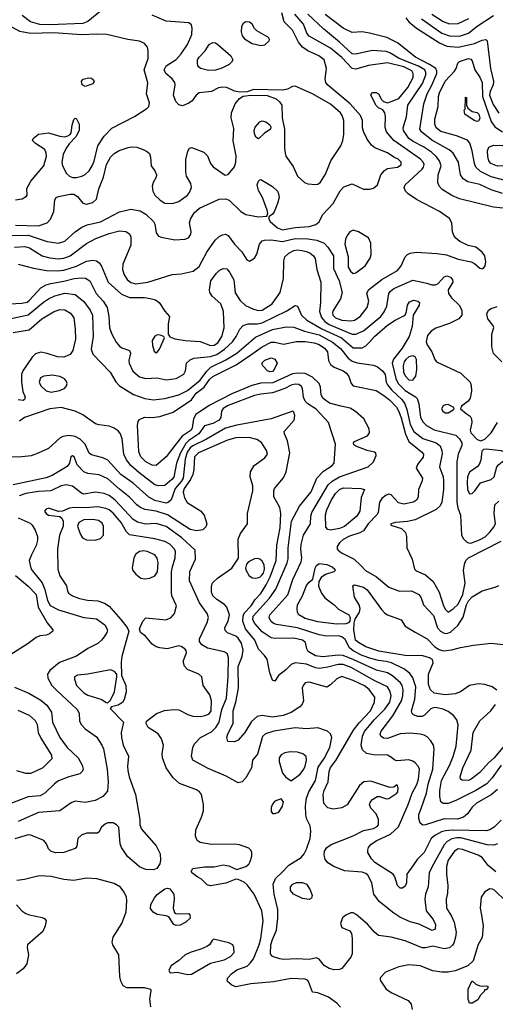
# Model space of a CAD drawing. Extents: x 1173029 to 1307123, y 522559 to 678521.
# Tile 474 of 623: x 1217687 to 1221448, y 623585 to 631371. Entities that reach past the tile are written whole.
import ezdxf

# ---------------------------------------------------------------- set-up
doc = ezdxf.new("R2010")
doc.units = 0

msp = doc.modelspace()

# ---------------------------------------------------------------- linework, layer by layer
at = {"layer": '0CON10XD'}
for points in [[(1218325, 631440), (1218225, 631356.7), (1218185, 631342.1), (1217925, 631329.5), (1217845, 631334.4), (1217772.5, 631355), (1217706.7, 631405)], [(1220680.7, 630269.3), (1220644.6, 630284.6), (1220595, 630318.9), (1220495, 630358.1), (1220468, 630378), (1220435.4, 630425.4), (1220406.2, 630486.2), (1220399.1, 630515), (1220397.3, 630575), (1220381.1, 630615), (1220299.6, 630705), (1220122.1, 630855), (1220108.2, 630875), (1220101.5, 630905), (1220112.5, 630985), (1220094.4, 631055), (1220053.3, 631085), (1219965, 631125.3), (1219923.3, 631153.3), (1219892.9, 631195), (1219845, 631289.5), (1219779.5, 631355), (1219759.2, 631425)], [(1217654.3, 629745.7), (1217835, 629741.2), (1217902.9, 629765), (1217929.2, 629795), (1217956, 629855), (1217964.4, 629945.6), (1217975.8, 629964.2), (1217995, 629974.2), (1218085, 629992.3), (1218115, 629990.8), (1218144.2, 629974.2), (1218185, 629921.5), (1218215, 629912.1), (1218264.6, 629925.4), (1218295, 629951.2), (1218311.5, 630035), (1218349.7, 630125), (1218374.2, 630225), (1218405.7, 630284.3), (1218435, 630312.1), (1218474.3, 630335.7), (1218545, 630361.8), (1218575, 630366.7), (1218612.4, 630362.4), (1218663.8, 630345), (1218697.6, 630327.6), (1218712.7, 630312.7), (1218720.8, 630285), (1218725.5, 630215.5), (1218756.7, 630176.7), (1218770, 630145), (1218766.7, 630125), (1218742.5, 630085), (1218733.6, 630055), (1218739.5, 630015), (1218756.9, 629985), (1218797.1, 629945), (1218835, 629920.4), (1218895, 629917.3), (1218945, 629933.5), (1219014.3, 629985), (1219029.4, 630005), (1219044.4, 630045), (1219040, 630075), (1219005.7, 630135), (1219000, 630165), (1219001.4, 630265), (1219017.7, 630332.3), (1219030, 630355), (1219045, 630360), (1219142, 630325), (1219171.1, 630295), (1219196.5, 630235), (1219217.9, 630207.9), (1219312.8, 630142.8), (1219335, 630147.5), (1219385, 630208.8), (1219396.7, 630245), (1219397.8, 630295), (1219374.7, 630414.7), (1219380.9, 630510.9), (1219358.9, 630595), (1219363.1, 630635), (1219390, 630705), (1219425, 630748.8), (1219455, 630766.7), (1219515.8, 630774.2), (1219645, 630771.4), (1219714.6, 630744.6), (1219742.8, 630722.8), (1219759.4, 630695), (1219762.9, 630595), (1219782.4, 630505), (1219780, 630355), (1219785.8, 630315), (1219792.5, 630292.5), (1219849.5, 630209.5), (1219885, 630134), (1219938, 630085), (1219965, 630072.7), (1220025, 630068.1), (1220045, 630071.4), (1220065, 630086), (1220105, 630150), (1220147.5, 630255), (1220225.3, 630374.7), (1220242, 630415), (1220250, 630465), (1220249.7, 630575), (1220237.5, 630615), (1220223.6, 630635), (1220145, 630702.1), (1220002, 630785), (1219865.5, 630845.5), (1219845, 630843.1), (1219805, 630822.5), (1219765, 630812.9), (1219535, 630820), (1219485, 630800), (1219425, 630797.5), (1219385, 630807.5), (1219325, 630835.5), (1219290.9, 630839.1), (1219258.3, 630831.7), (1219205, 630804), (1219105, 630791.9), (1219082.5, 630775), (1219049.7, 630730.3), (1219025, 630712), (1218975, 630690.8), (1218945, 630697.5), (1218922.2, 630725), (1218903.2, 630775), (1218916.4, 630855), (1218912.7, 630875), (1218892.5, 630905), (1218842.7, 630945), (1218828.9, 630975), (1218845, 631005.4), (1218925, 631055.7), (1218965, 631102.2), (1219013.5, 631175), (1219047.5, 631255), (1219050.9, 631305), (1219045, 631331.2), (1219024.4, 631345.6), (1218845, 631359.2), (1218735, 631407.1)], [(1219595, 631166.2), (1219625, 631173.8), (1219660, 631205), (1219663.3, 631215), (1219655, 631230), (1219563.1, 631283.1), (1219543.1, 631303.1), (1219525, 631335.8), (1219505, 631351.9), (1219475, 631354.3), (1219451.1, 631338.9), (1219440, 631315), (1219438.6, 631275), (1219445.8, 631245), (1219465, 631220), (1219525, 631184.3), (1219595, 631166.2)], [(1220335.2, 628994.8), (1220379.5, 629025), (1220435, 629096.2), (1220447.8, 629145), (1220433.3, 629205), (1220445.9, 629234.1), (1220552, 629318), (1220675, 629389.1), (1220703.8, 629425), (1220735.5, 629495), (1220754.4, 629515), (1220774.8, 629525.2), (1220825, 629533.3), (1220985, 629522.7), (1221061.1, 629511.1), (1221155, 629478.8), (1221257.3, 629457.3), (1221284, 629444), (1221325, 629406), (1221345, 629402), (1221355, 629406.2), (1221369.2, 629425), (1221372.5, 629455), (1221364.4, 629505), (1221345, 629534.2), (1221295, 629572), (1221232.5, 629585), (1221166.8, 629616.8), (1221135, 629644), (1221120.8, 629665), (1221110, 629695), (1221105.7, 629765), (1221085, 629800), (1221006, 629855), (1220825, 629950.6), (1220758, 629995), (1220738.6, 630015), (1220727.5, 630045), (1220735.8, 630065), (1220870.1, 630189.9), (1220881.5, 630205), (1220886.1, 630225), (1220878.5, 630245), (1220857.2, 630267.2), (1220646.2, 630415), (1220588.9, 630485), (1220578.1, 630518.1), (1220579.5, 630605), (1220574.5, 630634.5), (1220558.5, 630658.5), (1220525, 630675.7), (1220503.1, 630695), (1220463.1, 630776.9), (1220475.6, 630794.4), (1220506.7, 630795), (1220525.5, 630785), (1220549.3, 630739.3), (1220564.5, 630724.5), (1220595, 630714.4), (1220625, 630725.4), (1220685, 630749.3), (1220757.1, 630835), (1220798.4, 630915), (1220799.7, 630945), (1220786.8, 630966.8), (1220725, 630998.9), (1220595, 631029.8), (1220445, 631008.6), (1220345, 630980.4), (1220315, 630984.5), (1220233.4, 631073.4), (1220145, 631145.8), (1219975, 631241.2), (1219957.6, 631265), (1219930.2, 631335), (1219863.4, 631415)], [(1221585, 629872.9), (1221435, 629888.2), (1221165, 629955.4), (1221105, 629980.8), (1221028.9, 630028.9), (1221005.5, 630055), (1220994.5, 630085), (1220995.4, 630145), (1221021.3, 630215), (1221008, 630255), (1220980.5, 630290.5), (1220943.1, 630323.1), (1220880.8, 630365), (1220797.5, 630407.5), (1220765, 630432.5), (1220720.9, 630495), (1220718.4, 630515), (1220724.1, 630535), (1220747, 630603), (1220756.8, 630695), (1220873.1, 630866.9), (1220899.6, 630935), (1220899.1, 630955), (1220889.8, 630975), (1220840.6, 631005), (1220686.9, 631065), (1220615, 631110.2), (1220585, 631121.2), (1220475, 631127.6), (1220345, 631097.5), (1220315, 631102.1), (1220216, 631195), (1220088.7, 631298.7), (1219965, 631414.7)], [(1221505.7, 629995.7), (1221415, 630027.1), (1221325, 630067.5), (1221230.4, 630090.4), (1221193.3, 630113.3), (1221173.1, 630145), (1221157.7, 630245), (1221115.2, 630315.2), (1221082.7, 630342.7), (1220945, 630417.4), (1220864.5, 630484.5), (1220851.3, 630505), (1220881.8, 630705), (1220908.4, 630785), (1220945.9, 630854.1), (1220984.8, 630945), (1220986.3, 630965), (1220977.1, 630985), (1220928.3, 631018.3), (1220816.7, 631075), (1220675, 631188.2), (1220589.9, 631229.9), (1220453.8, 631265), (1220395.3, 631274.7), (1220315, 631270.4), (1220245, 631304.6), (1220102.4, 631412.4)], [(1220740.6, 631385), (1220765.2, 631355.2), (1220825.2, 631305.2), (1221008.2, 631188.2), (1221065, 631162), (1221155, 631153.9), (1221285, 631182.2), (1221345, 631210), (1221373.8, 631213.8), (1221384, 631204), (1221409.3, 630985), (1221434.8, 630885), (1221431.1, 630855), (1221407.3, 630802.7), (1221403.1, 630775), (1221430.9, 630700.9), (1221475, 630633.3)], [(1220865, 631378.6), (1221026.2, 631265), (1221085, 631242.6), (1221165, 631240.7), (1221235, 631265.8), (1221305, 631321.2), (1221435, 631403.9)], [(1220946.8, 631415), (1221035, 631356.5), (1221085, 631337.5), (1221155, 631342.4), (1221238.9, 631381.1)], [(1217655, 629948.1), (1217705.5, 629954.5), (1217740, 629975), (1217746.2, 629985), (1217744.1, 630035.9), (1217775.6, 630094.4), (1217816.2, 630143.8), (1217876.9, 630215), (1217897.6, 630292.4), (1217896.9, 630315), (1217885.4, 630345.4), (1217811.5, 630391.5), (1217788.6, 630415), (1217795.6, 630435), (1217835, 630466.7), (1217915, 630477.8), (1218005, 630450.8), (1218043.7, 630446.3), (1218068.2, 630451.8), (1218087, 630463), (1218094.4, 630475.6), (1218101.7, 630538.3), (1218115, 630582.5), (1218125, 630592.5), (1218135, 630586.7), (1218156, 630545), (1218156, 630495), (1218131.2, 630445), (1218079.1, 630390.9), (1218054.5, 630355), (1218030.6, 630305), (1218020, 630245), (1218024.3, 630215), (1218056.2, 630156.2), (1218080.8, 630135), (1218105, 630124.6), (1218135, 630123.2), (1218177, 630133), (1218205, 630148.2), (1218235, 630176.7), (1218260, 630215), (1218275, 630252), (1218304.4, 630375), (1218355, 630450.8), (1218415, 630512.5), (1218594.1, 630605.9), (1218692.1, 630667.9), (1218708.8, 630685), (1218712.5, 630715), (1218690.6, 630785), (1218701.1, 630871.1), (1218672.5, 630975), (1218702.9, 631065), (1218703.8, 631125), (1218696.5, 631155), (1218673, 631183), (1218635, 631200.5), (1218542.5, 631215), (1218375, 631254.4), (1218295, 631257.1), (1218175, 631250.6), (1217957.5, 631267.5), (1217771.3, 631261.3), (1217687.2, 631277.2), (1217605, 631322.7)], [(1219179.5, 630969.5), (1219116.7, 630985), (1219096, 631005), (1219092.1, 631032.1), (1219093.5, 631055), (1219105.5, 631075), (1219154.6, 631125), (1219185.3, 631174.7), (1219215, 631192.2), (1219235, 631187.8), (1219255, 631174.5), (1219355.7, 631085.7), (1219371.5, 631055), (1219362.2, 631035), (1219343.4, 631016.6), (1219285, 630988.2), (1219235, 630972.7), (1219179.5, 630969.5)], [(1221525, 630100), (1221415, 630128.1), (1221331.9, 630171.9), (1221295, 630204.6), (1221283.6, 630233.6), (1221266.2, 630335), (1221247.8, 630395), (1221229.6, 630419.6), (1221142.6, 630452.6), (1221017.6, 630487.6), (1220980, 630515), (1220971.2, 630545), (1220971.3, 630585), (1220995.3, 630685.3), (1220999.5, 630765), (1221006.7, 630793.3), (1221052.1, 630885), (1221124.5, 630965), (1221137.8, 630985), (1221152.2, 631027.8), (1221165, 631040), (1221235, 631064.5), (1221255, 631058.5), (1221266.2, 631046.2), (1221285.5, 630975), (1221326.7, 630916.7), (1221345.2, 630875.2), (1221347.7, 630765), (1221416.5, 630566.5), (1221445, 630523.2), (1221505, 630484.3)], [(1218205, 630844.4), (1218185, 630852.5), (1218177.5, 630865), (1218176, 630885), (1218188.3, 630901.7), (1218232.3, 630912.3), (1218255, 630908), (1218270, 630895), (1218276.1, 630883.9), (1218265.8, 630864.2), (1218205, 630844.4)], [(1221305, 630566.9), (1221281.2, 630575), (1221207.5, 630625), (1221202.5, 630655), (1221210, 630665), (1221211.7, 630758.3), (1221220, 630755), (1221220, 630695), (1221231.7, 630671.7), (1221265, 630646.2), (1221305, 630637.1), (1221318.2, 630625), (1221326.7, 630593.3), (1221315, 630569.4), (1221305, 630566.9)], [(1219575, 630430), (1219555, 630443.3), (1219545, 630472.5), (1219542.2, 630495), (1219549.3, 630520.7), (1219586.7, 630565), (1219605, 630570.8), (1219633, 630563), (1219665, 630541.2), (1219673.1, 630525), (1219671.4, 630505), (1219619.2, 630470.8), (1219575, 630430)], [(1221465, 630213.5), (1221413.3, 630235), (1221398.2, 630255), (1221388.3, 630288.3), (1221385.5, 630335), (1221397.7, 630362.3), (1221435, 630379.1), (1221505, 630375.3), (1221615, 630347.3), (1221655, 630329.2), (1221671.2, 630315), (1221675.9, 630294.1), (1221653, 630267), (1221598.8, 630235), (1221535, 630214.6), (1221465, 630213.5)], [(1217585, 629664.2), (1217755, 629667.6), (1217905, 629617.8), (1217995, 629605.4), (1218045, 629619.1), (1218125, 629694.5), (1218178.5, 629731.5), (1218221.1, 629748.9), (1218325, 629772.2), (1218475, 629850.9), (1218565, 629873.3), (1218639.3, 629859.3), (1218685, 629834.4), (1218745.6, 629775), (1218755.6, 629755), (1218765.6, 629685.6), (1218785, 629660.8), (1218805, 629651.1), (1218915, 629629.6), (1218995.5, 629634.5), (1219025, 629650), (1219039.4, 629675), (1219042.2, 629695), (1219029.5, 629765), (1219037.5, 629795), (1219066.7, 629845), (1219109.6, 629880.4), (1219265, 629951.8), (1219314.6, 629954.6), (1219343, 629943), (1219435.7, 629855), (1219475, 629830.9), (1219575, 629812.7), (1219642.5, 629817.5), (1219649.2, 629840.8), (1219644.4, 629865), (1219606.2, 629966.2), (1219575, 630020), (1219565.6, 630065), (1219575.7, 630094.3), (1219585, 630106.2), (1219595, 630108), (1219685, 630053.5), (1219724.6, 630014.6), (1219734.6, 629994.6), (1219738.2, 629965), (1219726.8, 629916.8), (1219698.9, 629851.1), (1219685, 629832.5), (1219657, 629813), (1219656, 629795), (1219668.1, 629775), (1219725, 629726.6), (1219765, 629708.9), (1219865, 629728.3), (1219975.2, 629734.8), (1220027.7, 629752.3), (1220055, 629773.3), (1220082.6, 629827.4), (1220165, 629918.9), (1220221.3, 630018.7), (1220249.2, 630050.8), (1220315, 630074.5), (1220405, 630030.8), (1220455, 630030), (1220485, 630038.1), (1220515.7, 630065), (1220543.3, 630145), (1220571.1, 630178.9), (1220596.6, 630193.4), (1220675, 630205.4), (1220705, 630222.9), (1220704.4, 630245), (1220680.7, 630269.3)], [(1217645, 629571.8), (1217727.2, 629577.2), (1217765, 629566.6), (1217864.2, 629505), (1217925, 629488.2), (1217995, 629481.2), (1218035.4, 629485.4), (1218085.2, 629504.8), (1218215, 629602.5), (1218289.5, 629640.5), (1218395, 629680.8), (1218475, 629702.3), (1218526.2, 629696.2), (1218555, 629678), (1218565.5, 629655), (1218565, 629587.5), (1218502.7, 629437.3), (1218500.9, 629395), (1218513.9, 629353.9), (1218537.3, 629317.3), (1218565, 629293.9), (1218605, 629282.2), (1218701.2, 629295), (1218893.6, 629356.4), (1218965, 629362.5), (1219058.3, 629381.7), (1219105, 629420.8), (1219166.5, 629533.5), (1219232.6, 629627.4), (1219265, 629656.7), (1219290.5, 629669.5), (1219315, 629674), (1219334.3, 629664.3), (1219385.5, 629595.5), (1219444.7, 629534.7), (1219482.2, 629472.2), (1219505, 629462.5), (1219545, 629486.2), (1219562.4, 629517.6), (1219582.6, 629597.4), (1219605, 629622), (1219622.4, 629627.6), (1219675, 629630.7), (1219765, 629617.8), (1219865, 629641.7), (1219965, 629639.4), (1220037.7, 629627.7), (1220094.7, 629604.7), (1220125, 629572.2), (1220168, 629505), (1220168.9, 629405), (1220212.9, 629305), (1220238.1, 629215), (1220223.3, 629165), (1220165, 629072.5), (1220160, 629055), (1220164.6, 629035), (1220185, 629014.8), (1220235, 628995.2), (1220305, 628988.8), (1220335.2, 628994.8)], [(1220325, 629364.4), (1220345, 629370), (1220420, 629425), (1220457.5, 629485), (1220467.1, 629515), (1220463, 629603), (1220446, 629645), (1220366, 629695), (1220325, 629707.7), (1220298.9, 629695), (1220275.5, 629665), (1220263.9, 629636.1), (1220257.9, 629595), (1220284.7, 629495), (1220285.5, 629415), (1220302.4, 629382.4), (1220325, 629364.4)], [(1217675, 629438.2), (1217795, 629406.2), (1217898.4, 629388.4), (1217984.3, 629384.3), (1218035, 629389.3), (1218135, 629421.7), (1218215, 629461.3), (1218265, 629468.8), (1218295, 629463.5), (1218315, 629449.4), (1218332.6, 629422.6), (1218385.4, 629295), (1218491.7, 629201.7), (1218555, 629173.2), (1218675, 629174.8), (1218717.8, 629167.8), (1218760, 629155), (1218788.6, 629135), (1218835, 629066.2), (1218872.5, 629025), (1218860, 628965), (1218860, 628885), (1218873.9, 628863.9), (1218915, 628848.6), (1218995.3, 628835.3), (1219115, 628826.4), (1219195, 628795.2), (1219225, 628797.3), (1219253.1, 628816.9), (1219284.8, 628865), (1219302.7, 628935), (1219298.9, 629065), (1219278.1, 629125), (1219208.6, 629185), (1219190.6, 629215), (1219187.8, 629235), (1219197.3, 629305), (1219242.6, 629367.4), (1219265, 629387.8), (1219295, 629403.5), (1219325, 629400), (1219347.1, 629375), (1219380.4, 629315), (1219391.4, 629211.4), (1219430.5, 629150.5), (1219472.1, 629112.1), (1219535, 629081.1), (1219575, 629070.8), (1219605, 629074.8), (1219683.8, 629125), (1219747.1, 629215), (1219773.6, 629325), (1219775.5, 629465), (1219782.5, 629495), (1219815.7, 629524.3), (1219855, 629545.3), (1219885, 629550.7), (1219917.1, 629547.1)], [(1219917.1, 629547.1), (1219955, 629539.3), (1219983.3, 629525), (1220009.5, 629505), (1220023.1, 629483.1), (1220035.5, 629395), (1220067.5, 629295), (1220065.9, 629135), (1220057.4, 629065), (1220073, 629015), (1220099.8, 628985), (1220135, 628960.4), (1220315, 628884.3), (1220345, 628885.2), (1220405, 628910.3), (1220543.3, 629025), (1220569.7, 629060.3), (1220590, 629105), (1220606.2, 629205), (1220618.8, 629225), (1220644.5, 629245.5), (1220795, 629312.1), (1220907.7, 629287.7), (1220945, 629274.6), (1220975, 629273.6), (1220997.5, 629285), (1221045, 629338.1), (1221065.5, 629345.5), (1221094, 629335), (1221108.6, 629315), (1221111.9, 629295), (1221075.7, 629235), (1221076.9, 629205), (1221101.1, 629171.1), (1221161.4, 629115), (1221184.4, 629075), (1221183.3, 629035), (1221159.4, 629005), (1221085, 628969.3), (1220978.7, 628931.3), (1220941.3, 628908.7), (1220912.9, 628875), (1220902.7, 628825), (1220909.4, 628799.4), (1220945.5, 628745.5), (1220970, 628685), (1220984.2, 628665), (1221175, 628576.2), (1221250.5, 628505), (1221258.1, 628478.1), (1221259.6, 628435), (1221250.5, 628379.5), (1221233.1, 628355), (1221181.4, 628315), (1221172, 628295), (1221217.6, 628257.6), (1221248.9, 628235), (1221261.2, 628215), (1221262.9, 628185), (1221250, 628125), (1221254.6, 628105), (1221305, 628051.8), (1221335, 628040), (1221365, 628054.4), (1221415.6, 628105), (1221464.5, 628185.5)], [(1217565, 629121.5), (1217705, 629129.3), (1217745, 629138.2), (1217765, 629152.5), (1217855, 629251.8), (1217895.7, 629274.3), (1217934.3, 629285.7), (1218035, 629302.6), (1218118.8, 629325), (1218175, 629330), (1218207.7, 629327.7), (1218240.9, 629305), (1218292.5, 629205), (1218347.9, 629145), (1218377.7, 629095), (1218392.5, 629025), (1218396.8, 628935), (1218415.4, 628885), (1218450.7, 628820.7), (1218475, 628789.4), (1218495, 628775.6), (1218555.8, 628755), (1218564.2, 628735), (1218550, 628675), (1218551.9, 628655), (1218582.1, 628592.1), (1218635, 628546.2), (1218685, 628534), (1218775, 628537.9), (1218845, 628522.7), (1218925, 628533.5), (1218985, 628569.2), (1218999.4, 628595), (1219006, 628655), (1219035, 628682.5), (1219065, 628694.4), (1219195, 628708.7), (1219246.6, 628723.4), (1219307.8, 628765), (1219370.7, 628825), (1219400, 628865), (1219426.6, 628923.4), (1219455, 628952.2), (1219492.5, 628965), (1219566.4, 628966.4), (1219605, 628974.8), (1219800.2, 629069.8), (1219865, 629110), (1219885, 629106.2), (1219915.5, 629035), (1219958.2, 628995), (1220076.1, 628926.1), (1220232.2, 628855), (1220325, 628777.5), (1220395, 628776.1), (1220425, 628792.1), (1220452, 628818), (1220493.3, 628865), (1220595, 628954.7), (1220655, 628994.1), (1220736.2, 629035), (1220747.1, 629062.9), (1220754.3, 629115), (1220770.6, 629139.4), (1220805, 629152.2), (1220835, 629145.6), (1220848, 629135), (1220846, 629115), (1220797.5, 629035), (1220791.5, 628945), (1220767.3, 628865), (1220712.9, 628775), (1220642.4, 628687.6), (1220631.7, 628655), (1220662.7, 628532.7), (1220681, 628495), (1220735, 628439.8), (1220818.1, 628388.1), (1220830, 628375), (1220842.6, 628332.6), (1220856, 628225), (1220877.3, 628187.3), (1220905, 628162.5), (1220965, 628128.2), (1221135, 628085.4), (1221165, 628057.1), (1221182.4, 628025), (1221182.8, 628005), (1221153.9, 627935), (1221142.7, 627875), (1221143.1, 627555), (1221151.2, 627511.2), (1221173.6, 627453.6), (1221181.6, 627295), (1221198, 627265), (1221221.5, 627241.5), (1221235, 627233.5), (1221255, 627232.6), (1221322.4, 627257.6), (1221367.9, 627282.1), (1221402.8, 627315), (1221434.7, 627355), (1221449.7, 627385), (1221440.4, 627465), (1221445.7, 627535), (1221475, 627563.1)], [(1217596, 629004), (1217755, 629036.2), (1217875, 629137.1), (1217915.5, 629165), (1217965, 629188.1), (1218045, 629207.5), (1218125, 629198.8), (1218195, 629142.5), (1218243.8, 629073.8), (1218261.8, 629035), (1218268.4, 628865), (1218252.4, 628765), (1218265, 628726.7), (1218403.3, 628585), (1218447.4, 628507.4), (1218475, 628476.5), (1218587.9, 628407.9), (1218675.3, 628375.3), (1218745, 628365.4), (1218835, 628374.7), (1218945, 628405.8), (1219015, 628439), (1219115, 628521.9), (1219167.4, 628592.6), (1219197.6, 628622.4), (1219317.2, 628682.8), (1219404.6, 628735), (1219550.5, 628859.5), (1219685, 628922.2), (1219795, 628943.1), (1219855, 628941.1), (1219939.4, 628909.4), (1220055, 628878.2), (1220161.7, 628821.7), (1220225, 628770.8), (1220284.8, 628694.8), (1220315, 628670.3), (1220356.6, 628656.6), (1220485, 628638.7), (1220516.4, 628626.4), (1220557.1, 628595), (1220578.2, 628565), (1220585.8, 628505.8), (1220596.4, 628485), (1220628.1, 628445), (1220708.1, 628368.1), (1220732.3, 628332.3), (1220749.2, 628289.2), (1220775, 628170), (1220803.2, 628115), (1220875, 628058.4), (1220980, 628025), (1221010.9, 628000.9), (1221025.4, 627965), (1221028.3, 627938.3), (1221006.8, 627835), (1221034.7, 627755), (1221039.1, 627725), (1221038.4, 627655), (1221025, 627556.2), (1221011.9, 627528.1), (1220981.1, 627498.9), (1220815, 627417.3), (1220755, 627403.6), (1220660, 627395), (1220622.5, 627385), (1220622.5, 627375), (1220706.8, 627346.8), (1220739.2, 627315), (1220747.1, 627285), (1220747.5, 627195), (1220790, 627105), (1220809.2, 627025), (1220823.1, 627013.1), (1220895, 626980.5), (1220957.8, 626927.8), (1221005, 626844.2), (1221039.5, 626735), (1221055, 626706.2), (1221075, 626686.2), (1221115, 626711.1), (1221155, 626748.2), (1221192.6, 626825), (1221211.2, 626915), (1221196.5, 627015), (1221204.8, 627065), (1221215.3, 627095), (1221235, 627116.5), (1221493.3, 627246.7)], [(1221500, 628665), (1221435, 628731.2), (1221420, 628785), (1221420, 628885), (1221436.1, 628936.1), (1221430, 628955), (1221389.2, 629005), (1221380, 629045), (1221393.8, 629075), (1221415, 629088), (1221463.6, 629103.6)], [(1217635, 628897.7), (1217762.2, 628917.8), (1217862.9, 629005), (1217955, 629062.3), (1218005, 629078.9), (1218045, 629076.2), (1218089.5, 629049.5), (1218115, 629012.5), (1218126.2, 628925), (1218127.1, 628845), (1218108.1, 628755), (1218086.8, 628723.2), (1218035, 628702.2), (1217985, 628705.6), (1217905, 628732.2), (1217855, 628742.5), (1217811.9, 628728.1), (1217786.8, 628703.2), (1217710.9, 628595), (1217700.9, 628565), (1217700.5, 628505), (1217711.4, 628431.4), (1217731.2, 628385), (1217725, 628367.5), (1217715, 628361.2)], [(1218765, 628736.2), (1218775, 628742), (1218792, 628765), (1218832.5, 628855), (1218826.2, 628866.2), (1218797.7, 628877.7), (1218775, 628878), (1218755, 628868), (1218735.8, 628835), (1218738.1, 628795), (1218749.7, 628749.7), (1218765, 628736.2)], [(1221035, 625172.7), (1221017.1, 625185), (1221008.8, 625228.8), (1221009.7, 625275), (1221023.6, 625355), (1221085, 625474.4), (1221114.7, 625545), (1221139.1, 625625), (1221153.3, 625795), (1221145, 625834.2), (1221118.3, 625868.3), (1221075, 625901.1), (1221035, 625918.2), (1220985, 625930), (1220965, 625930.8), (1220938.3, 625921.7), (1220888.3, 625871.7), (1220868.9, 625861.1), (1220835, 625861.9), (1220802, 625875), (1220791.4, 625885), (1220784.5, 625905), (1220812.7, 625997.3), (1220821, 626095), (1220797.3, 626167.3), (1220771.7, 626201.7), (1220728.9, 626235), (1220628.2, 626285), (1220585, 626297), (1220525, 626303.4), (1220465, 626318.3), (1220395, 626344.2), (1220325, 626379.4), (1220294.1, 626404.1), (1220260.8, 626470.8), (1220235, 626492.2), (1220205, 626498.3), (1220115, 626497), (1220055.5, 626505.5), (1219885, 626561.9), (1219718.3, 626588.3), (1219695, 626597.1), (1219672.7, 626615), (1219660, 626645), (1219665.4, 626665), (1219807.9, 626822.1), (1219848.1, 626945), (1219912.2, 627085), (1219917.1, 627115), (1219909.2, 627185), (1219911.6, 627221.6), (1219931.6, 627295), (1219986.4, 627385), (1219989.2, 627445), (1219997.6, 627475), (1220126.3, 627693.7), (1220157.3, 627722.7), (1220215, 627755.7), (1220442, 627835), (1220484, 627875), (1220506.7, 627925), (1220503.6, 627943.6), (1220491.7, 627951.7), (1220435, 627964), (1220345, 627998.6), (1220329.7, 628009.7), (1220326, 628025), (1220335, 628035.8), (1220438.7, 628081.3), (1220454, 628105), (1220451.4, 628135), (1220409.5, 628215), (1220343.6, 628273.6), (1220299.6, 628299.6), (1220225.3, 628314.7), (1220137.8, 628337.8), (1220088.2, 628375), (1220070.7, 628405), (1220064.6, 628465), (1220055.4, 628495), (1220003.4, 628543.4), (1219945, 628572.5), (1219885, 628576.8), (1219845, 628571.9), (1219689.6, 628500.4), (1219595, 628498.1), (1219522, 628478), (1219365, 628413.4), (1219185, 628320), (1219080.5, 628249.5), (1219060.4, 628215), (1219051.6, 628145), (1219042.9, 628125), (1218972.7, 628077.3), (1218914.8, 628005.2), (1218845, 627915.4), (1218765, 627844.6), (1218735, 627847.5), (1218683.5, 627875), (1218645.4, 627915), (1218628.7, 627955), (1218619.5, 628165), (1218625, 628193.3), (1218635, 628209.2), (1218675, 628228.2), (1218735, 628226.1), (1218795, 628232.5), (1218901.3, 628268.7), (1219044.3, 628365.7), (1219083, 628417), (1219144.7, 628465.3), (1219188.8, 628525), (1219215, 628550), (1219398.5, 628641.5), (1219515, 628721.2), (1219605, 628784.1), (1219675, 628822), (1219705, 628822), (1219773.7, 628806.3), (1219874.7, 628825.3), (1219945, 628825.3), (1220015, 628816.1), (1220055, 628802.5), (1220097.5, 628775), (1220121.8, 628745), (1220130, 628675), (1220144, 628644), (1220173.3, 628623.3), (1220245, 628595.3), (1220272.5, 628575), (1220290.9, 628550.9), (1220308.9, 628495), (1220324.4, 628475), (1220505, 628438.1), (1220575, 628395.2), (1220615, 628361.6), (1220665.9, 628305.9), (1220685, 628272.5), (1220705, 628222.2), (1220737.1, 628092.9), (1220765.2, 628035.2), (1220865.4, 627955), (1220879.6, 627935), (1220877.3, 627912.7), (1220832.5, 627855), (1220821.9, 627825), (1220871.9, 627745), (1220870.6, 627725), (1220841.9, 627655), (1220838.1, 627595), (1220825, 627571.4), (1220802, 627555), (1220725, 627538.9), (1220681.8, 627551.8), (1220623.8, 627613.8), (1220605, 627618.4), (1220585, 627612.3), (1220551.2, 627585), (1220532.4, 627555), (1220520.9, 627475), (1220512.2, 627455), (1220441.8, 627385), (1220405, 627328.9), (1220377.8, 627312.2), (1220295, 627286.6), (1220245, 627259.6), (1220216.2, 627235), (1220197.9, 627205), (1220198, 627188), (1220205.4, 627175), (1220232.5, 627155), (1220333.3, 627105), (1220384.5, 627055), (1220420.5, 627015), (1220507.8, 626965), (1220605, 626883.1), (1220691.4, 626851.4), (1220785, 626853.5), (1220842.5, 626825), (1220858.1, 626805), (1220879.5, 626745), (1220960.5, 626660.5), (1220992.4, 626562.4), (1221015, 626536.7), (1221045, 626519.7), (1221065, 626517.6), (1221092.8, 626527.2), (1221150.6, 626579.4), (1221193.7, 626646.3), (1221220.6, 626745), (1221235, 626775.4), (1221265, 626808.5), (1221343.3, 626855), (1221447.3, 626882.7), (1221475, 626896.7)], [(1219665, 628585.5), (1219645.8, 628595), (1219610, 628635), (1219601.9, 628655), (1219625, 628678.5), (1219675, 628698.4), (1219705.7, 628685.7), (1219722.1, 628655), (1219698.5, 628605), (1219685, 628590), (1219665, 628585.5)], [(1220795, 628521.5), (1220818.5, 628551.5), (1220828.1, 628605), (1220824.1, 628685), (1220814.2, 628704.2), (1220795, 628713.8), (1220765, 628704.1), (1220741.2, 628685), (1220726.7, 628665), (1220720.8, 628635), (1220723, 628585), (1220735.8, 628555), (1220765, 628524), (1220795, 628521.5)], [(1217935, 628424.5), (1218005, 628438.2), (1218043, 628457), (1218056.9, 628475), (1218061.4, 628495), (1218055.6, 628515), (1218041.7, 628531.7), (1218005, 628550.6), (1217945, 628559.1), (1217877, 628553), (1217850.5, 628539.5), (1217841.8, 628505), (1217855, 628475.8), (1217897.3, 628437.3), (1217935, 628424.5)], [(1221466.2, 625283.8), (1221415, 625240.6), (1221298.5, 625175), (1221265.8, 625144.2), (1221229.1, 625090.9), (1221195.6, 625065), (1221150.4, 625049.6), (1221045, 625052.5), (1220895, 625003.5), (1220875, 625001.9), (1220855, 625018), (1220843.2, 625053.2), (1220844.7, 625085), (1220863.1, 625133.1), (1220904.3, 625255), (1220916.6, 625325), (1220952.9, 625445), (1220963.8, 625605), (1220958.5, 625635), (1220939.1, 625669.1), (1220909.8, 625699.8), (1220885, 625713.5), (1220855, 625720.6), (1220775, 625728.6), (1220695, 625724.6), (1220595, 625686.5), (1220565, 625690.6), (1220542.5, 625705), (1220537.1, 625725), (1220544.4, 625745), (1220637.5, 625865), (1220705.8, 625985), (1220718.1, 626025), (1220718.3, 626075), (1220710.8, 626105), (1220697.2, 626127.2), (1220635, 626183.5), (1220595, 626207.5), (1220508.3, 626228.3), (1220330.2, 626310.2), (1220245, 626342.5), (1220205.7, 626345.7), (1220085, 626332.7), (1220025, 626340.2), (1219968.2, 626375), (1219957.1, 626395), (1219946.7, 626445), (1219923.4, 626463.4), (1219855, 626480.2), (1219705, 626477.1), (1219675, 626481.9), (1219605, 626530.6), (1219546.1, 626596.1), (1219530, 626625), (1219533.3, 626655), (1219662.6, 626797.4), (1219713, 626867), (1219802.4, 627075), (1219811.3, 627108.7), (1219810.2, 627195), (1219835.3, 627405), (1219900.8, 627525), (1219991.5, 627638.5), (1220037.8, 627745), (1220089.5, 627800.5), (1220156, 627844), (1220174.3, 627865), (1220183.6, 628015), (1220129.4, 628185), (1220031.2, 628291.2), (1219965, 628333.1), (1219945, 628354.1), (1219930.3, 628385), (1219923.6, 628453.6), (1219913, 628473), (1219895, 628485.3), (1219865, 628489.5), (1219835, 628482), (1219785, 628456.1), (1219685, 628420), (1219595, 628411.1), (1219545, 628398.9), (1219335, 628319.6), (1219295, 628296), (1219283.9, 628275), (1219277.5, 628225), (1219263.1, 628205), (1219215, 628176.9), (1219149.2, 628160.8), (1219104.3, 628095), (1219025.8, 628044.2), (1219000.8, 628019.2), (1218958, 627945), (1218926.5, 627865), (1218905.2, 627754.8), (1218890.8, 627735), (1218835, 627688.5), (1218785, 627684.6), (1218755, 627693.3), (1218629.3, 627789.3), (1218566.6, 627846.6), (1218531.9, 627891.9), (1218510, 627935), (1218496.7, 628056.7), (1218485.2, 628095.2), (1218465, 628120.5), (1218435, 628140.4), (1218395, 628156.2), (1218315, 628166.2), (1218286.5, 628176.5), (1218185, 628246.1), (1218125, 628276.7), (1218015, 628303.8), (1217925, 628292.9), (1217725.6, 628225), (1217684.3, 628195.7)], [(1217715, 628361.2), (1217675, 628364)], [(1221075, 628262.9), (1221116.2, 628285), (1221123.8, 628295), (1221121.2, 628305), (1221075, 628327.8), (1221055, 628326.9), (1221035, 628317.1), (1221022.9, 628295), (1221032.5, 628275), (1221053, 628263), (1221075, 628262.9)], [(1221495, 625041.2), (1221438, 624985), (1221405, 624963.5), (1221375, 624957.1), (1221107.2, 624962.8), (1221055, 624957.9), (1221022.5, 624947.5), (1220970.9, 624919.1), (1220940.9, 624895), (1220886.2, 624785), (1220830.5, 624729.5), (1220795, 624680.8), (1220749.4, 624615), (1220745.6, 624545), (1220735, 624520), (1220715.5, 624504.5), (1220695, 624504.2), (1220675, 624524), (1220652.5, 624592.5), (1220639.4, 624615), (1220495, 624706.2), (1220470, 624735), (1220440.9, 624785), (1220439.1, 624805), (1220445.3, 624824.7), (1220465, 624847.9), (1220505, 624878), (1220618.4, 624931.6), (1220683, 624987), (1220759.7, 625165), (1220789.7, 625255), (1220827.1, 625322.9), (1220840.9, 625365), (1220848.9, 625445), (1220839, 625469), (1220815.2, 625495.2), (1220795, 625508.5), (1220765, 625516.9), (1220670, 625510), (1220648.9, 625518.9), (1220627.6, 625537.6), (1220594.7, 625554.7), (1220485, 625558.7), (1220428.8, 625568.8), (1220397.3, 625597.3), (1220386.2, 625635), (1220398.8, 625705), (1220415, 625742.3), (1220490.5, 625835), (1220575, 625919.6), (1220612.9, 625975), (1220624.2, 626025), (1220614.1, 626065), (1220595, 626095.4), (1220495, 626142), (1220307.4, 626247.4), (1220245, 626271), (1220205, 626271), (1220125, 626249.7), (1220055, 626241.1), (1220025, 626246.7), (1219955, 626274.2), (1219865, 626284.3), (1219835, 626270.8), (1219791.4, 626228.6), (1219732.5, 626185), (1219705, 626140), (1219687, 626147), (1219664.4, 626205), (1219643.1, 626315), (1219623.8, 626343.8), (1219575, 626392.5), (1219545.9, 626465), (1219471.9, 626555), (1219452, 626615), (1219454.1, 626655), (1219463.1, 626676.9), (1219518.4, 626735), (1219549.2, 626785), (1219595, 626833.2), (1219637.1, 626902.9), (1219667.8, 626965), (1219715.7, 627095), (1219720.9, 627215), (1219746.6, 627353.4), (1219751.7, 627465), (1219743, 627513), (1219697.7, 627597.7), (1219696.2, 627645), (1219702.1, 627665), (1219773, 627747), (1219794.7, 627795.3), (1219822.5, 627945), (1219805, 628041.2), (1219780, 628095), (1219778, 628115), (1219857.1, 628205), (1219862.5, 628242.5), (1219855, 628267.5), (1219846.2, 628276.2), (1219675, 628214.5), (1219405, 628165.3), (1219315, 628139.8), (1219165.1, 628054.9), (1219055, 628000.5), (1219035, 627984.8), (1219010.5, 627950.5), (1218995.5, 627895.5), (1218980.6, 627745), (1218965, 627718.5), (1218916.2, 627665), (1218885, 627574.5), (1218865, 627555.3), (1218845, 627549.2), (1218755, 627570), (1218709.1, 627595), (1218585, 627706), (1218485.6, 627775.6), (1218385, 627887.5), (1218345, 627907.1), (1218255, 627931.1), (1218235, 627942.5), (1218204.2, 628015), (1218165, 628053.1), (1218125, 628075.6), (1218075.7, 628084.3), (1218027.5, 628075), (1218005.9, 628064.1), (1217915, 627981.4), (1217833.6, 627943.6), (1217778.5, 627921.5), (1217705, 627913.3), (1217565, 627911.4)], [(1221466.2, 624853.8), (1221436.6, 624843.4), (1221385, 624845.6), (1221175, 624900.3), (1221145, 624901.6), (1221105, 624892.7), (1221067.3, 624872.7), (1221043.8, 624846.2), (1220945, 624670.6), (1220924, 624625), (1220916, 624515), (1220896.2, 624455), (1220890, 624415), (1220902.7, 624325), (1220955.6, 624255), (1220974.4, 624215), (1220972.2, 624177.8), (1220949.1, 624169.1), (1220845, 624218.2), (1220775, 624237.9), (1220693.5, 624273.5), (1220645.3, 624305.3), (1220529.1, 624399.1), (1220487.5, 624455), (1220472.5, 624545), (1220440, 624605), (1220425, 624620), (1220395, 624630.4), (1220255, 624640.4), (1220170, 624675), (1220123.9, 624703.9), (1220103.2, 624733.2), (1220094.3, 624765), (1220098.1, 624795), (1220116, 624824), (1220151.3, 624848.7), (1220325, 624917.3), (1220405, 624958), (1220485, 624976.2), (1220515, 624990.6), (1220525.6, 625005), (1220525.8, 625045), (1220505, 625090), (1220464, 625135), (1220454.3, 625164.3), (1220460, 625185), (1220478, 625205), (1220515, 625227.5), (1220535, 625229.2), (1220585, 625210), (1220605, 625211.2), (1220670, 625255), (1220676.9, 625265), (1220680, 625295), (1220675.9, 625315.9), (1220669.3, 625319.3), (1220645, 625303.3), (1220615, 625298.8), (1220465, 625348.2), (1220408.8, 625345), (1220373.3, 625315), (1220277.1, 625162.9), (1220235, 625139.6), (1220165, 625128.2), (1220125, 625138.2), (1220092.4, 625172.4), (1220086.5, 625245), (1220094.2, 625275), (1220127.2, 625345), (1220135.3, 625425), (1220145, 625456.7), (1220187.2, 625512.8), (1220326.8, 625753.2), (1220370.3, 625809.7), (1220460.9, 625905), (1220493.2, 625975), (1220494.2, 626015), (1220449.4, 626075), (1220415, 626102.7), (1220325, 626146.2), (1220235, 626177.6), (1220195, 626158.5), (1220145, 626110), (1220115, 626093.3), (1219975, 626131.8), (1219944.1, 626125.9), (1219927.5, 626105), (1219921.8, 626085), (1219931.9, 625985), (1219921.1, 625958.9), (1219903.2, 625936.8), (1219835, 625891.5), (1219771.8, 625868.2), (1219685, 625856.8), (1219605, 625870), (1219565, 625860.7), (1219518.9, 625821.1), (1219468.1, 625735), (1219414.2, 625675), (1219385, 625660), (1219334.2, 625664.2), (1219325.8, 625695), (1219332.2, 625725), (1219375.4, 625805), (1219376, 625905), (1219396.4, 625975), (1219417.8, 626085), (1219415.9, 626255), (1219445.6, 626335), (1219452.9, 626385), (1219441.5, 626441.5), (1219415, 626481.2), (1219395, 626497.1), (1219331.4, 626521.4), (1219311.7, 626541.7), (1219309.4, 626565), (1219335.4, 626614.6), (1219346.5, 626665), (1219324.4, 626725), (1219306.6, 626746.6), (1219245, 626785.5), (1219215, 626814.4), (1219204.6, 626845), (1219202.6, 626892.6), (1219213, 626917), (1219250, 626955), (1219365, 627033.8), (1219417, 627113), (1219415.6, 627264.4), (1219432.2, 627307.8), (1219489.4, 627385), (1219488.2, 627465), (1219531.1, 627645), (1219530.4, 627685), (1219509.5, 627755), (1219513.5, 627795), (1219540.4, 627845), (1219625, 627905.4), (1219646.1, 627935), (1219640, 627965), (1219598.6, 628028.6), (1219562.3, 628052.3), (1219502.9, 628067.1), (1219396.3, 628063.7), (1219329.2, 628045), (1219100.9, 627945), (1219070.4, 627915), (1219065.3, 627815), (1219055.3, 627775), (1219038.3, 627735), (1218987, 627665), (1218980.8, 627635), (1218990.7, 627590.7), (1219012.4, 627552.4), (1219117, 627487), (1219145, 627453.3), (1219167.1, 627385), (1219159.7, 627360.3), (1219135, 627336.8), (1219085, 627328.8), (1219035, 627338.6), (1218856.4, 627456.4), (1218765, 627485.6), (1218676.6, 627496.6), (1218642.5, 627512.5), (1218613.1, 627535), (1218555, 627596.7), (1218475, 627658.8), (1218385, 627740), (1218315, 627771.1), (1218225, 627782.9), (1218195, 627795.4), (1218142, 627852), (1218116.7, 627915), (1218105, 627922), (1218092.5, 627915), (1218080.6, 627865), (1218061.7, 627838.3), (1217945, 627765.8), (1217895, 627749.2), (1217635, 627692.3)], [(1221245, 627622.9), (1221265, 627624.3), (1221286.9, 627645), (1221331.2, 627708.8), (1221415, 627734.2), (1221440, 627755), (1221460.8, 627835), (1221475.8, 627855), (1221515, 627885.5), (1221535.3, 627915), (1221538, 627935), (1221525, 627952.3), (1221495, 627963.1), (1221375, 627974.4), (1221355, 627972), (1221341.1, 627958.9), (1221332.5, 627887.5), (1221321.2, 627855), (1221305.8, 627834.2), (1221245, 627792.9), (1221229.5, 627755), (1221224.8, 627715), (1221228.6, 627655), (1221245, 627622.9)], [(1221452.5, 624632.5), (1221391.4, 624681.4), (1221344.5, 624745), (1221311.4, 624765), (1221189.8, 624809.8), (1221155, 624814.7), (1221124.6, 624795), (1221075.9, 624725), (1221061.6, 624675), (1221061.1, 624615), (1221072.1, 624525), (1221070, 624465), (1221060.5, 624415), (1221062.5, 624345), (1221101.9, 624281.9), (1221122.9, 624235), (1221138.2, 624155), (1221134.5, 624115), (1221120.5, 624069.5), (1221108.8, 624051.2), (1221085, 624032.1), (1221045, 624022.5), (1220955, 624045.3), (1220895, 624030.9), (1220870.9, 624030.9), (1220735, 624086.5), (1220625.5, 624115.5), (1220525, 624130), (1220492.9, 624155), (1220438.8, 624218.8), (1220347.5, 624295), (1220325, 624306.9), (1220305, 624307.1), (1220265, 624290), (1220240.2, 624269.8), (1220224, 624225), (1220235, 624193.3), (1220296.7, 624165), (1220311.2, 624145), (1220317.1, 624105), (1220316.3, 623983.7), (1220305, 623958), (1220235, 623868.8), (1220215, 623860), (1220175, 623857.5), (1220135, 623867.1), (1220095, 623892.9), (1220055, 623941.2), (1220035, 623951.2), (1219975, 623940), (1219875.3, 623945.3), (1219775, 623939.6), (1219743.1, 623943.1), (1219685, 623962.2), (1219670.8, 623985), (1219673.6, 624055), (1219685, 624098), (1219718.3, 624171.7), (1219728.9, 624265), (1219728, 624335), (1219698.9, 624455), (1219690.8, 624535), (1219710.2, 624579.8), (1219756.1, 624623.9), (1219815.8, 624684.2), (1219912.9, 624747.1), (1219935.9, 624774.1), (1219955, 624812), (1219983.9, 624895), (1219989.5, 624955), (1219984.4, 624995), (1219955.5, 625055), (1219948.8, 625085), (1219947.3, 625155), (1219955.3, 625215), (1219972.4, 625265), (1220027.4, 625355), (1220048.6, 625461.4), (1220095, 625530), (1220140, 625615), (1220155.4, 625695), (1220144.6, 625724.6), (1220121.4, 625745), (1220045, 625771.1), (1219955, 625764.6), (1219865, 625770.9), (1219695.8, 625744.2), (1219631.2, 625725), (1219606.9, 625703.1), (1219566.6, 625563.4), (1219527.5, 625515), (1219519.2, 625455), (1219475, 625376.7), (1219445, 625343.3), (1219415, 625336.7), (1219319.5, 625389.5), (1219178.6, 625448.6), (1219056.2, 625515), (1219045.9, 625545.9), (1219055.7, 625615), (1219070, 625645), (1219117.5, 625695), (1219205, 625739.2), (1219239.2, 625775), (1219264.5, 625815.5), (1219285.9, 625915), (1219323, 626005), (1219335.8, 626174.2), (1219338.1, 626328.1), (1219328.4, 626358.4), (1219305, 626371.2), (1219171.2, 626401.2), (1219126.4, 626426.4), (1219108.4, 626455), (1219109.2, 626475), (1219170.7, 626605), (1219179.3, 626645), (1219168.9, 626675), (1219109.2, 626759.2), (1219029.2, 626935), (1219032.4, 627007.6), (1219077.1, 627105), (1219075.6, 627175), (1218968.9, 627275), (1218845, 627362.9), (1218765, 627386.8), (1218682.6, 627382.6), (1218618.8, 627398.8), (1218585, 627419.3), (1218442.1, 627572.1), (1218395, 627608.8), (1218354.6, 627625.4), (1218285.4, 627634.6), (1218195, 627619.2), (1218175, 627628.2), (1218105, 627683.1), (1218055, 627692.1), (1218015, 627684.6), (1217933.9, 627646.1), (1217835, 627640.7), (1217735, 627623.4), (1217683.8, 627606.2)], [(1220145, 627334.5), (1220125, 627338.6), (1220109.2, 627359.2), (1220104.1, 627455), (1220116, 627495), (1220152.9, 627575), (1220185, 627625.4), (1220215, 627655.9), (1220245, 627670.3), (1220385, 627664.2), (1220412.5, 627655), (1220387.3, 627592.7), (1220377.7, 627485), (1220353.9, 627446.1), (1220255, 627362.4), (1220215, 627348.1), (1220145, 627334.5)], [(1220225, 623562.2), (1220194.1, 623594.1), (1220130.3, 623640.3), (1220045, 623676), (1220001.7, 623681.7), (1219970, 623765), (1219963.8, 623775), (1219945, 623784), (1219835, 623789.2), (1219695, 623762.2), (1219515.5, 623745.5), (1219395, 623723.5), (1219365.4, 623735.4), (1219330.8, 623765), (1219327.1, 623775), (1219333.1, 623795), (1219361.1, 623825), (1219405, 623856.9), (1219485, 623885.5), (1219510.8, 623909.2), (1219535.2, 623944.8), (1219581.7, 624055), (1219593.3, 624105), (1219611.6, 624245), (1219602.5, 624325), (1219541.5, 624455), (1219485, 624530), (1219461.2, 624551.2), (1219415, 624572), (1219395, 624574), (1219316.6, 624543.4), (1219195, 624522), (1219170.8, 624530.8), (1219125, 624573.3), (1219095, 624591.2), (1219047.5, 624625), (1219043.9, 624636.1), (1219055, 624657.5), (1219147.7, 624672.3), (1219225, 624673.1), (1219295, 624687.1), (1219340.3, 624680.3), (1219405, 624651.4), (1219475, 624674.2), (1219497.8, 624692.2), (1219510.6, 624715), (1219522.7, 624757.3), (1219522.7, 624785), (1219514.4, 624805), (1219498.7, 624818.7), (1219425, 624845.7), (1219385, 624850.8), (1219205, 624849.5), (1219115, 624864.2), (1219090.3, 624880.3), (1219076.2, 624915), (1219080.8, 624965), (1219125.7, 625065), (1219140, 625115), (1219140, 625165), (1219124, 625245), (1219109.2, 625265), (1219085, 625280.9), (1218951.3, 625331.3), (1218900.9, 625375), (1218844.7, 625454.7), (1218815.6, 625535), (1218813.2, 625566.8), (1218824.2, 625634.2), (1218808, 625685), (1218783, 625723), (1218703.8, 625775), (1218686.2, 625805), (1218688.8, 625825), (1218770, 625885), (1218832.6, 625907.4), (1218905, 625916.8), (1218945, 625912.9), (1219016.4, 625876.4), (1219055, 625864.6), (1219115, 625860.4), (1219155, 625867.7), (1219185, 625882.5), (1219200, 625905), (1219204.6, 625985), (1219191.3, 626031.3), (1219136.9, 626105), (1219127.5, 626175), (1219104.6, 626194.6), (1219015, 626232.5), (1218990.2, 626260.2), (1218982.2, 626285), (1218983.3, 626305), (1219005.7, 626365), (1219003.2, 626383.2), (1218994.2, 626395), (1218965, 626414.4), (1218945, 626419.4), (1218854, 626396), (1218795, 626403.8), (1218765, 626412.3), (1218733.9, 626433.9), (1218680.6, 626495), (1218642.5, 626525), (1218633.1, 626555), (1218660, 626615), (1218685, 626640), (1218845, 626625.5), (1218885.8, 626645), (1218911.9, 626675), (1218926.5, 626735), (1218891.2, 626815), (1218887.9, 626845), (1218888.5, 627005), (1218894.6, 627045), (1218917.3, 627115), (1218918.2, 627165), (1218911.8, 627185), (1218875.5, 627225), (1218835, 627245.9), (1218755, 627265.9), (1218555, 627298.5), (1218531, 627321), (1218488.8, 627395), (1218425, 627468), (1218395, 627494.2), (1218366.8, 627506.8), (1218305, 627519.8), (1218205, 627510), (1218115, 627514.7), (1218081.9, 627508.1), (1218025, 627484.2), (1217995, 627481.2), (1217915, 627507.5), (1217895, 627500), (1217883.3, 627485), (1217896.7, 627465), (1217915, 627454.2), (1218005, 627442.5), (1218019.8, 627429.8), (1218030.9, 627405), (1218030, 627365), (1218000.8, 627295), (1217986.4, 627185), (1217988.2, 627025), (1218004.1, 626974.1), (1218058, 626895), (1218064, 626855), (1218074, 626835), (1218104, 626815), (1218160, 626795), (1218222.1, 626782.1), (1218305, 626776.4), (1218357.9, 626757.9), (1218395, 626733.1), (1218486.9, 626626.9), (1218536.8, 626565), (1218550.4, 626535), (1218494.5, 626335.5), (1218489.1, 626290.9), (1218492, 626185), (1218525.6, 626105), (1218527.8, 626055), (1218512.9, 625995), (1218498.9, 625971.1), (1218465, 625950), (1218412.5, 625937.5), (1218402.5, 625925), (1218508.8, 625815), (1218490, 625735), (1218492.5, 625695), (1218505.8, 625635), (1218547.4, 625547.4), (1218538.8, 625465), (1218541.2, 625435), (1218552.7, 625385), (1218602.9, 625245), (1218637.5, 625045), (1218637.5, 625005), (1218648.9, 624968.9), (1218767.3, 624837.3), (1218797.8, 624775), (1218800, 624725), (1218794.4, 624695), (1218770.7, 624659.3), (1218745, 624647.1), (1218685, 624650.5), (1218635, 624672.5), (1218538.9, 624755), (1218492.9, 624825), (1218482, 624855), (1218470, 624985), (1218452.5, 625005), (1218425, 625018.8), (1218385, 625018.8), (1218365, 625011.2), (1218333.3, 624985), (1218313, 624947), (1218301.7, 624938.3), (1218218.6, 624938.6), (1218178, 624925), (1218146, 624895), (1218138, 624835), (1218125, 624816.2), (1218035, 624784.4), (1217973.2, 624783.2), (1217935, 624794.2), (1217914.2, 624815), (1217900, 624855), (1217879.1, 624879.1), (1217775, 624923.3), (1217755, 624925.5), (1217647.4, 624892.6)], [(1217675, 627431.5), (1217769.5, 627389.5), (1217785.4, 627375), (1217808.2, 627335), (1217826.4, 627285), (1217827.5, 627255), (1217817.6, 627212.4), (1217779.8, 627140.2), (1217763.1, 627095), (1217773.8, 627035), (1217784.3, 627014.3), (1217865, 626916.7), (1217885.4, 626865.4), (1217907.1, 626777.1), (1217928.6, 626738.6), (1217992.5, 626705), (1218195, 626642.5), (1218295, 626632.2), (1218361.4, 626585), (1218380.6, 626545), (1218375.6, 626525), (1218355, 626492), (1218335, 626464.2), (1218305, 626438.6), (1218225, 626397.5), (1218135, 626338.5), (1218000.9, 626289.1), (1217925.4, 626224.6), (1217907.8, 626195), (1217908.5, 626165), (1217940.5, 626105), (1217975, 626072.1), (1218141.1, 625915), (1218157.2, 625887.2), (1218160.6, 625825), (1218175.6, 625795), (1218205, 625764.3), (1218295, 625700), (1218336.9, 625635), (1218349.1, 625605), (1218378.4, 625445), (1218386.1, 625343.9), (1218380.2, 625269.8), (1218345, 625227.1), (1218285, 625196.1), (1218205, 625180.9), (1218125, 625190.6), (1218095, 625176.9), (1218004.5, 625115.5), (1217835, 625101.6), (1217675, 625031.2)], [(1218285, 627254.6), (1218325, 627268.9), (1218349.4, 627295), (1218350.4, 627365), (1218338.8, 627388.8), (1218309.7, 627409.7), (1218265, 627419.7), (1218195, 627416.7), (1218155.4, 627395), (1218143.2, 627365), (1218164.8, 627304.8), (1218183.8, 627275), (1218215, 627258.2), (1218285, 627254.6)], [(1218675, 626948.5), (1218715, 626954.6), (1218755, 626972.5), (1218775.6, 627004.4), (1218781.9, 627075), (1218775, 627114.3), (1218755, 627138.5), (1218695.3, 627165.3), (1218665, 627170), (1218635, 627164.5), (1218606.6, 627143.4), (1218590.4, 627115), (1218576.7, 627035), (1218580.6, 627015), (1218605.3, 626985.3), (1218645.9, 626955.9), (1218675, 626948.5)], [(1219555, 626954.1), (1219585, 626963.2), (1219600.5, 626975), (1219615, 626995.4), (1219623.2, 627025), (1219619.2, 627059.2), (1219605, 627088.9), (1219585, 627105.6), (1219565, 627110), (1219542.6, 627107.4), (1219496.7, 627085), (1219481.2, 627065), (1219473.8, 627035), (1219477.5, 627015), (1219502.5, 626972.5), (1219528, 626958), (1219555, 626954.1)], [(1220191.1, 626591.1), (1220045, 626609.1), (1219944.3, 626635), (1219895, 626664.4), (1219883.8, 626683.8), (1219880, 626715), (1219884.6, 626745), (1219924.6, 626815), (1219955, 626896), (1219975, 626923.8), (1220005, 626947.5), (1220023.8, 627035), (1220035, 627055.7), (1220055, 627071.4), (1220115, 627064.2), (1220158.8, 627045), (1220180, 627025), (1220181.2, 627015), (1220170, 627005), (1220106.1, 626983.9), (1220070.2, 626959.8), (1220051.7, 626928.3), (1220051.3, 626891.3), (1220072.5, 626835), (1220098.9, 626798.9), (1220173.1, 626745), (1220208.6, 626708.6), (1220290, 626665), (1220301.2, 626645), (1220296.7, 626615), (1220287.1, 626602.9), (1220265, 626594.3), (1220191.1, 626591.1)], [(1217654.8, 626974.8), (1217755, 626890.7), (1217816.1, 626825), (1217832, 626725), (1217905, 626600.8), (1217948.8, 626545), (1217948.8, 626535), (1217923.3, 626515), (1217895, 626504.4), (1217845, 626497.8), (1217816, 626485), (1217755, 626437.5), (1217608.1, 626345)], [(1221459.6, 626069.6), (1221424.6, 626094.6), (1221365, 626114.6), (1221315, 626118.4), (1221245, 626106), (1221173.1, 626055), (1221130.6, 626039.4), (1221051.5, 626031.5), (1220965, 626044.6), (1220935, 626072.2), (1220920.6, 626115), (1220918.8, 626195), (1220955.9, 626285.9), (1220950.5, 626310.5), (1220927.5, 626325), (1220875, 626341.5), (1220735, 626344.2), (1220526.6, 626376.6), (1220425, 626412.9), (1220365.5, 626445), (1220342.5, 626465), (1220330, 626545), (1220332.3, 626597.7), (1220340.5, 626629.5), (1220373.8, 626685), (1220380, 626715), (1220372, 626745), (1220334.4, 626805), (1220322, 626895), (1220335, 626903.3), (1220405, 626882.5), (1220435, 626861.5), (1220547.1, 626707.1), (1220575, 626678.2), (1220595.3, 626665.3), (1220702.5, 626625), (1220734.1, 626574.1), (1220815, 626529.1), (1220910, 626475), (1220971.3, 626411.3), (1221005, 626390), (1221035, 626380), (1221105, 626387.5), (1221172.6, 626407.4), (1221275, 626426.2), (1221415, 626441.1), (1221815, 626396)], [(1218385, 625970), (1218405, 625990), (1218437.1, 626055), (1218456.2, 626175), (1218453.8, 626195), (1218437.3, 626217.3), (1218405, 626230), (1218225, 626196.8), (1218145, 626188.2), (1218120.8, 626175), (1218119.2, 626155), (1218137.1, 626105), (1218195, 626047.8), (1218225, 626030), (1218335.9, 625995.9), (1218371.7, 625971.7), (1218385, 625970)], [(1217645, 626093.9), (1217760, 626045), (1217855, 625989.1), (1217901.3, 625951.3), (1217939.1, 625895), (1217947.1, 625815), (1218005.5, 625695), (1218061.8, 625615), (1218150.5, 625535), (1218182.2, 625475), (1218188.1, 625445), (1218182, 625425), (1218162.5, 625407.5), (1218075, 625383.8), (1217995, 625352.7), (1217961.7, 625328.3), (1217885.7, 625255), (1217847.7, 625232.3), (1217754.6, 625225.4), (1217575, 625156.9)], [(1217671.9, 625911.9), (1217762.6, 625872.6), (1217809.9, 625829.9), (1217825, 625796.7), (1217833.6, 625735), (1217855, 625688.6), (1217937.5, 625555), (1217940, 625525), (1217870, 625455), (1217775, 625410.4), (1217735, 625408.8), (1217665, 625431.8)], [(1221235, 625354.6), (1221185, 625358), (1221174, 625365), (1221170.6, 625385), (1221192.1, 625455), (1221256.2, 625595), (1221272.1, 625735), (1221325, 625826.9), (1221413.3, 625905), (1221448.8, 625955)], [(1221615, 625744.3), (1221438.2, 625535), (1221394.3, 625495.7), (1221325, 625417.5), (1221257.1, 625365), (1221235, 625354.6)], [(1219835, 625352.5), (1219905, 625406), (1219935, 625444), (1219945, 625467.5), (1219954.3, 625515), (1219951.2, 625545), (1219925.6, 625565.6), (1219885, 625579.2), (1219825, 625581.4), (1219785, 625574.4), (1219755, 625558.6), (1219739.4, 625535), (1219740, 625505), (1219765, 625413.3), (1219792.3, 625382.3), (1219835, 625352.5)], [(1221493.3, 625475), (1221424.5, 625375.5), (1221380.4, 625329.6), (1221295, 625275.7), (1221135, 625195.4), (1221075, 625173.8), (1221035, 625172.7)], [(1219705, 625093.3), (1219737.5, 625105), (1219765, 625152.5), (1219773.3, 625185), (1219755, 625210), (1219705, 625191.2), (1219685, 625167.5), (1219675, 625140), (1219675, 625110), (1219685, 625093.3), (1219705, 625093.3)], [(1217841.2, 624601.2), (1217725, 624572.5), (1217663.8, 624563.8)], [(1218724.2, 623565), (1218717.1, 623625), (1218727.5, 623695), (1218722.9, 623702.9), (1218675, 623715.4), (1218535, 623715.8), (1218505, 623730), (1218487.3, 623767.3), (1218480, 623805), (1218470, 623975), (1218422.9, 624055), (1218417.3, 624075), (1218425.6, 624115), (1218495.6, 624225), (1218529.2, 624315), (1218534.6, 624405), (1218530.9, 624430.9), (1218512.6, 624472.6), (1218485, 624510), (1218435, 624540), (1218297.7, 624577.7), (1218215, 624582.5), (1218115, 624564.3), (1218035, 624573.1), (1217935, 624594.7), (1217841.2, 624601.2)], [(1218925, 624208.6), (1218906.7, 624215), (1218865.8, 624275.8), (1218844.3, 624284.3), (1218774.6, 624294.6), (1218743, 624313), (1218722.4, 624342.4), (1218722.9, 624375), (1218752, 624428), (1218775, 624454.2), (1218835, 624498.6), (1218855, 624502.5), (1218875, 624498), (1218905.7, 624455), (1218909.1, 624419.1), (1218900.6, 624345), (1218910.6, 624310.6), (1218923, 624303), (1218949.7, 624299.7), (1219025, 624302.5), (1219033.6, 624293.6), (1219033.8, 624265), (1219000, 624235), (1218955, 624211.9), (1218925, 624208.6)], [(1219975, 624414.3), (1219922.6, 624422.6), (1219853.3, 624455), (1219828.8, 624485), (1219828.8, 624515), (1219845.7, 624534.3), (1219875, 624548.6), (1219922.7, 624547.3), (1219954.3, 624534.3), (1219985, 624490), (1220001.2, 624445), (1219995.9, 624424.1), (1219975, 624414.3)], [(1221530.9, 624400.9), (1221445, 624484.8), (1221425, 624495.8), (1221405, 624497.2), (1221364.7, 624475.3), (1221337.6, 624432.4), (1221329.7, 624345), (1221339.8, 624289.8), (1221351.1, 624205), (1221345.6, 624114.4), (1221312.2, 624057.8), (1221272.7, 623927.3), (1221230.5, 623889.5), (1221131.7, 623848.3), (1221075, 623839.5), (1221025, 623839.6), (1220955, 623848.9), (1220855, 623888.8), (1220765, 623897.8), (1220685, 623880), (1220580.6, 623839.4), (1220537.5, 623795), (1220538.8, 623775), (1220584, 623705), (1220629.2, 623675), (1220758.6, 623615), (1220781.9, 623585), (1220791.9, 623545)], [(1217662.3, 624372.3), (1217703.3, 624325), (1217735, 624302.9), (1217765, 624292.1), (1217865, 624272.5), (1217882.8, 624262.8), (1217895.8, 624245), (1217889.4, 624205), (1217869.2, 624160.8), (1217748.6, 624055), (1217745.6, 624035), (1217755.5, 623975), (1217742.7, 623905), (1217714.8, 623865.2), (1217661.1, 623825)], [(1219015, 623820), (1219045, 623823.3), (1219195, 623910.6), (1219305, 623937.3), (1219355, 623962.1), (1219382.5, 623995), (1219380, 624035), (1219372, 624055), (1219341.7, 624071.7), (1219220.7, 624099.3), (1219209.3, 624090.7), (1219188, 624055), (1219167.6, 624042.4), (1219119.5, 624020.5), (1219034.2, 623995.8), (1218995.8, 623975), (1218945, 623930), (1218885, 623888.8), (1218866.7, 623855), (1218875, 623837.5), (1218885, 623833.3), (1218932.3, 623837.7), (1219015, 623820)], [(1221265, 623594), (1221244.3, 623594.3), (1221232.9, 623625), (1221234.3, 623705), (1221261.7, 623768.3), (1221268.3, 623768.3), (1221293, 623743), (1221325, 623730), (1221388.3, 623728.3), (1221390, 623715), (1221375, 623700), (1221361.7, 623698.3), (1221360, 623685), (1221331.7, 623658.3), (1221309.5, 623620.5), (1221265, 623594)]]:
    msp.add_lwpolyline(points, dxfattribs=at)

doc.saveas('drawing.dxf')
